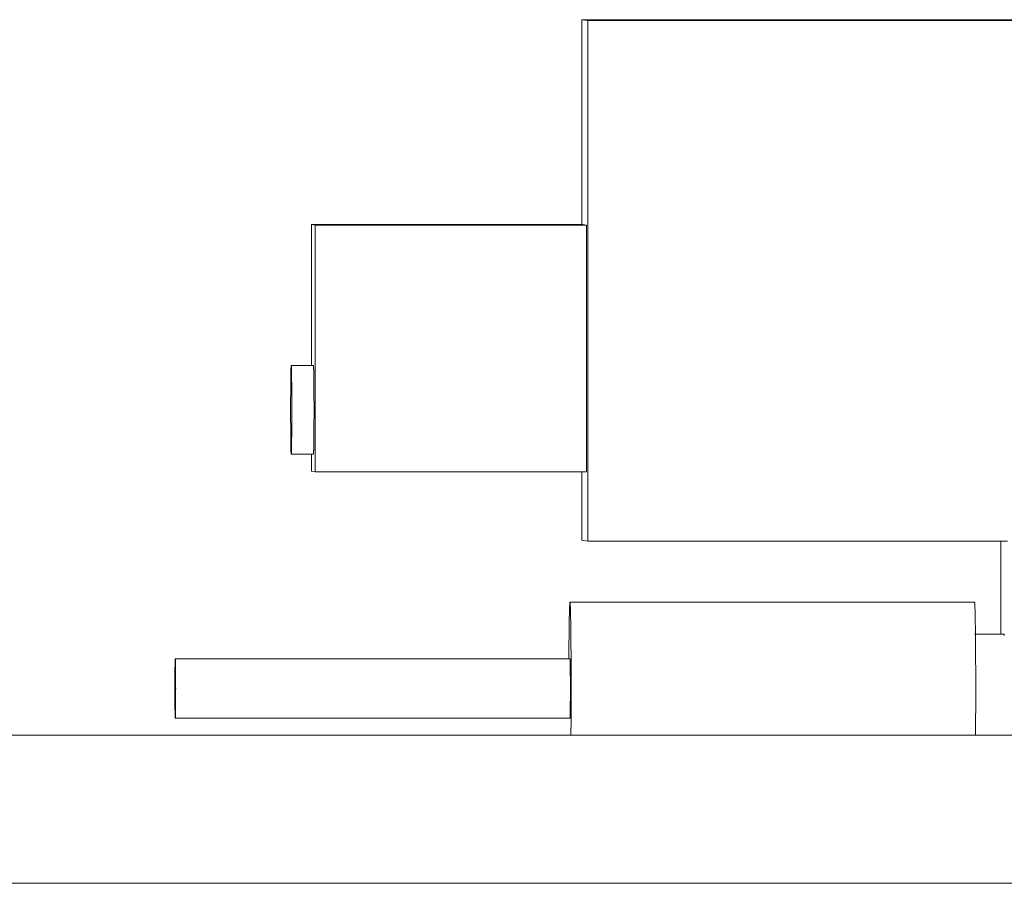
# Model space of a CAD drawing. Extents: x 0 to 59450, y 0 to 42050.
# Tile 299 of 304: x 51554 to 51754, y 37858 to 38033. Entities that reach past the tile are written whole.
import ezdxf

# ---------------------------------------------------------------- set-up
doc = ezdxf.new("R2010")
doc.units = 0
doc.header["$LTSCALE"] = 20
doc.header["$MEASUREMENT"] = 0
doc.layers.get('0').update_dxf_attribs({"linetype": 'CONTINUOUS'})

msp = doc.modelspace()

# ---------------------------------------------------------------- linework, layer by layer
at = {"color": 3, "linetype": 'Continuous', "lineweight": 13}
for p, q in [((51668.112, 37991.598), (51668.113, 38033.135)), ((51668.113, 38033.135), (51669.348, 38032.948)), ((51668.113, 38033.135), (51776.872, 38033.135)), ((51669.348, 38032.948), (51669.345, 37927.448)), ((51844.332, 38032.948), (51669.348, 38032.948)), ((51613.365, 37991.598), (51613.364, 37963.042)), ((51613.365, 37991.598), (51668.36, 37991.598)), ((51614.103, 37991.486), (51613.365, 37991.598)), ((51668.36, 37991.598), (51669.098, 37991.486)), ((51614.102, 37941.486), (51614.103, 37991.486)), ((51614.103, 37991.486), (51669.098, 37991.486)), ((51669.098, 37991.486), (51669.097, 37941.486)), ((51613.733, 37963.042), (51609.233, 37963.042)), ((51613.826, 37959.731), (51613.822, 37960.105)), ((51613.83, 37959.344), (51613.826, 37959.731)), ((51613.834, 37958.946), (51613.83, 37959.344)), ((51613.837, 37958.539), (51613.834, 37958.946)), ((51613.84, 37958.126), (51613.837, 37958.539)), ((51613.843, 37957.708), (51613.84, 37958.126)), ((51613.845, 37957.287), (51613.843, 37957.708)), ((51613.847, 37956.865), (51613.845, 37957.287)), ((51613.849, 37956.445), (51613.847, 37956.865)), ((51613.85, 37956.027), (51613.849, 37956.445)), ((51613.851, 37955.613), (51613.85, 37956.027)), ((51613.852, 37955.205), (51613.851, 37955.613)), ((51613.852, 37954.803), (51613.852, 37955.205)), ((51613.853, 37954.409), (51613.852, 37954.803)), ((51613.852, 37953.13), (51613.853, 37954.024)), ((51613.853, 37954.024), (51613.853, 37954.409)), ((51613.847, 37951.203), (51613.848, 37951.61)), ((51613.848, 37951.61), (51613.85, 37951.978)), ((51613.85, 37951.978), (51613.851, 37952.439)), ((51613.837, 37949.525), (51613.84, 37949.936)), ((51613.84, 37949.936), (51613.842, 37950.349)), ((51613.842, 37950.349), (51613.845, 37950.771)), ((51613.845, 37950.771), (51613.847, 37951.203)), ((51613.834, 37949.119), (51613.837, 37949.525)), ((51609.233, 37945.042), (51613.733, 37945.042)), ((51613.364, 37945.042), (51613.363, 37941.598)), ((51613.733, 37945.042), (51613.739, 37945.055)), ((51614.102, 37941.486), (51613.363, 37941.598)), ((51669.097, 37941.486), (51614.102, 37941.486)), ((51668.11, 37927.635), (51668.11, 37941.486)), ((51668.11, 37927.635), (51669.345, 37927.448)), ((51669.345, 37927.448), (51754.391, 37927.448)), ((51753.048, 37908.542), (51753.048, 37927.448)), ((51665.726, 37915.041), (51665.735, 37915.029)), ((51665.727, 37915.042), (51747.719, 37915.042)), ((51665.554, 37909.442), (51665.562, 37909.992)), ((51665.562, 37909.992), (51665.569, 37910.514)), ((51747.895, 37909.17), (51747.888, 37909.769)), ((51665.535, 37907.647), (51665.541, 37908.269)), ((51665.541, 37908.269), (51665.548, 37908.868)), ((51665.548, 37908.868), (51665.554, 37909.442)), ((51665.909, 37908.542), (51665.916, 37907.887)), ((51665.916, 37907.887), (51665.922, 37907.208)), ((51753.719, 37908.542), (51747.719, 37908.542)), ((51747.902, 37908.542), (51747.895, 37909.17)), ((51747.909, 37907.888), (51747.902, 37908.542)), ((51747.915, 37907.208), (51747.909, 37907.888)), ((51665.519, 37905.663), (51665.524, 37906.342)), ((51665.524, 37906.342), (51665.529, 37907.004)), ((51665.529, 37907.004), (51665.535, 37907.647)), ((51665.922, 37907.208), (51665.928, 37906.506)), ((51665.928, 37906.506), (51665.934, 37905.783)), ((51665.934, 37905.783), (51665.939, 37905.042)), ((51747.921, 37906.506), (51747.915, 37907.208)), ((51747.927, 37905.783), (51747.921, 37906.506)), ((51747.932, 37905.043), (51747.927, 37905.783)), ((51665.506, 37903.542), (51665.51, 37904.261)), ((51665.51, 37904.261), (51665.514, 37904.968)), ((51665.514, 37904.968), (51665.519, 37905.663)), ((51665.939, 37905.042), (51665.943, 37904.286)), ((51665.943, 37904.286), (51665.947, 37903.517)), ((51747.936, 37904.286), (51747.932, 37905.043)), ((51747.94, 37903.517), (51747.936, 37904.286)), ((51665.727, 37903.542), (51585.734, 37903.542)), ((51665.727, 37903.542), (51665.73, 37903.535)), ((51665.785, 37901.719), (51665.787, 37901.526)), ((51665.947, 37903.517), (51665.951, 37902.738)), ((51665.951, 37902.738), (51665.954, 37901.952)), ((51665.954, 37901.952), (51665.956, 37901.161)), ((51747.944, 37902.738), (51747.94, 37903.517)), ((51747.947, 37901.952), (51747.944, 37902.738)), ((51747.949, 37901.161), (51747.947, 37901.952)), ((51665.787, 37901.526), (51665.789, 37901.322)), ((51665.789, 37901.322), (51665.791, 37901.107)), ((51665.791, 37901.107), (51665.794, 37900.881)), ((51665.794, 37900.881), (51665.796, 37900.645)), ((51665.796, 37900.645), (51665.797, 37900.399)), ((51665.797, 37900.399), (51665.799, 37900.143)), ((51665.799, 37900.143), (51665.801, 37899.878)), ((51665.801, 37899.878), (51665.802, 37899.606)), ((51665.956, 37901.161), (51665.958, 37900.368)), ((51665.958, 37900.368), (51665.96, 37899.576)), ((51747.951, 37900.368), (51747.949, 37901.161)), ((51747.953, 37899.576), (51747.951, 37900.368)), ((51585.654, 37897.553), (51585.655, 37898.009)), ((51585.655, 37898.478), (51585.657, 37898.961)), ((51585.657, 37898.961), (51585.658, 37899.451)), ((51665.802, 37899.606), (51665.804, 37899.325)), ((51665.804, 37899.325), (51665.805, 37899.039)), ((51665.805, 37899.039), (51665.806, 37898.746)), ((51665.806, 37898.746), (51665.806, 37898.449)), ((51665.806, 37898.449), (51665.807, 37898.149)), ((51665.807, 37898.149), (51665.807, 37897.846)), ((51665.807, 37897.846), (51665.807, 37897.543)), ((51665.96, 37899.576), (51665.961, 37898.787)), ((51665.961, 37898.787), (51665.961, 37898.003)), ((51665.961, 37898.003), (51665.962, 37897.227)), ((51747.954, 37898.787), (51747.953, 37899.576)), ((51747.954, 37898.003), (51747.954, 37898.787)), ((51747.954, 37897.227), (51747.954, 37898.003)), ((51665.804, 37895.759), (51665.802, 37895.479)), ((51665.805, 37896.046), (51665.804, 37895.759)), ((51665.806, 37896.339), (51665.805, 37896.046)), ((51665.807, 37896.936), (51665.806, 37896.636)), ((51665.806, 37896.636), (51665.806, 37896.339)), ((51665.807, 37897.543), (51665.807, 37897.239)), ((51665.807, 37897.239), (51665.807, 37896.936)), ((51665.961, 37896.462), (51665.96, 37895.708)), ((51665.962, 37897.227), (51665.961, 37896.462)), ((51747.953, 37895.708), (51747.954, 37896.462)), ((51747.954, 37896.462), (51747.954, 37897.227)), ((51585.664, 37894.673), (51585.661, 37895.104)), ((51665.789, 37893.761), (51665.787, 37893.556)), ((51665.791, 37893.976), (51665.789, 37893.761)), ((51665.794, 37894.202), (51665.791, 37893.976)), ((51665.796, 37894.438), (51665.794, 37894.202)), ((51665.798, 37894.685), (51665.796, 37894.438)), ((51665.799, 37894.941), (51665.798, 37894.685)), ((51665.801, 37895.206), (51665.799, 37894.941)), ((51665.802, 37895.479), (51665.801, 37895.206)), ((51665.957, 37894.243), (51665.955, 37893.54)), ((51665.959, 37894.967), (51665.957, 37894.243)), ((51665.96, 37895.708), (51665.959, 37894.967)), ((51747.948, 37893.536), (51747.95, 37894.243)), ((51747.95, 37894.243), (51747.952, 37894.968)), ((51747.952, 37894.968), (51747.953, 37895.708)), ((51665.782, 37893.181), (51665.779, 37893.011)), ((51665.784, 37893.363), (51665.782, 37893.181)), ((51665.787, 37893.556), (51665.784, 37893.363)), ((51665.95, 37892.158), (51665.947, 37891.524)), ((51665.953, 37892.846), (51665.95, 37892.158)), ((51665.955, 37893.54), (51665.953, 37892.846)), ((51747.94, 37891.524), (51747.943, 37892.175)), ((51747.943, 37892.175), (51747.946, 37892.846)), ((51747.946, 37892.846), (51747.948, 37893.536)), ((51585.734, 37891.542), (51665.727, 37891.542)), ((51665.945, 37890.962), (51665.94, 37890.286)), ((51665.947, 37891.524), (51665.945, 37890.962)), ((51747.929, 37889.701), (51747.933, 37890.286)), ((51747.933, 37890.286), (51747.937, 37890.895)), ((51747.937, 37890.895), (51747.94, 37891.524)), ((51997.718, 37888.053), (48170.562, 37888.054)), ((51665.934, 37889.304), (51665.924, 37888.053)), ((51747.917, 37888.053), (51747.921, 37888.585)), ((51747.921, 37888.585), (51747.925, 37889.135)), ((51747.925, 37889.135), (51747.929, 37889.701)), ((48170.562, 37858.054), (51997.718, 37858.053))]:
    msp.add_line(p, q, dxfattribs=at)
for centre, radius, start, end in [((51611.62, 37962.671), 2.144, 7.27257, 9.90937), ((51610.324, 37962.542), 3.447, 4.82596, 6.67773), ((51600.066, 37961.961), 13.72, 3.12446, 3.64065), ((51549.627, 37960.11), 64.192, 2.19195, 2.32061), ((51576.107, 37961.161), 37.69, 1.86939, 2.13484), ((51568.712, 37960.856), 45.092, 1.6917, 1.94927), ((51538.789, 37960.078), 75.025, 1.43639, 1.61125), ((51505.534, 37959.333), 108.288, 1.25558, 1.38965), ((51483.039, 37958.931), 130.787, 1.09367, 1.21556), ((51453.494, 37958.355), 160.337, 0.99061, 1.09802), ((51414.097, 37957.769), 199.738, 0.87082, 0.96322), ((51373.554, 37957.148), 240.286, 0.79066, 0.87196), ((51333.547, 37956.732), 280.295, 0.68942, 0.76275), ((51107.351, 37953.487), 506.501, 359.88149, 359.95964), ((51429.505, 37950.07), 184.328, 359.12949, 359.235), ((51392.85, 37950.662), 220.988, 359.20832, 359.30091), ((51353.644, 37951.111), 260.196, 359.30731, 359.38921), ((51312.153, 37951.668), 301.691, 359.36743, 359.44058), ((51273.249, 37952.075), 340.597, 359.43603, 359.5027), ((51593.604, 37946.343), 20.184, 357.65288, 358.14893), ((51581.342, 37946.785), 32.455, 358.06925, 358.42419), ((51565.774, 37947.293), 48.031, 358.32853, 358.60027), ((51545.918, 37947.818), 67.893, 358.56678, 358.77988), ((51522.471, 37948.386), 91.347, 358.73697, 358.91075), ((51494.749, 37948.954), 119.075, 358.89121, 359.03518), ((51463.832, 37949.559), 149.997, 359.00293, 359.1254), ((51613.707, 37945.08), 0.0404, 321.57688, 379.14678), ((51613.174, 37945.183), 0.579, 351.08577, 357.58417), ((51611.453, 37945.368), 2.309, 354.78726, 357.06751), ((51608.108, 37945.616), 5.662, 356.29264, 357.506), ((51602.28, 37945.94), 11.499, 357.15953, 357.89128), ((51746.726, 37911.089), 81.132, 178.00893, 178.19177), ((51730.073, 37911.602), 64.471, 177.74637, 177.95026), ((51709.049, 37912.378), 43.433, 177.41249, 177.6792), ((51691.288, 37913.134), 25.656, 176.91749, 177.3076), ((51685.969, 37913.45), 20.328, 176.58594, 177.00133), ((51696.35, 37912.793), 30.729, 176.29334, 176.5158), ((51672.781, 37914.17), 7.122, 174.28761, 175.09366), ((51667.44, 37914.642), 1.762, 169.39197, 172.27022), ((51666.722, 37914.759), 1.035, 164.18756, 168.42644), ((51665.707, 37915.003), 0.0378, 343.75429, 403.09019), ((51665.336, 37914.903), 0.417, 3.84622, 12.37157), ((51664.174, 37914.725), 1.592, 4.2873, 7.42765), ((51661.937, 37914.489), 3.841, 3.58876, 5.30848), ((51657.909, 37914.153), 7.883, 3.14876, 4.19124), ((51651.751, 37913.763), 14.053, 2.64887, 3.35751), ((51642.684, 37913.264), 23.133, 2.34097, 2.84631), ((51630.826, 37912.722), 35.004, 2.04688, 2.43402), ((51614.794, 37912.077), 51.048, 1.82646, 2.12781), ((51595.22, 37911.389), 70.634, 1.6331, 1.87846), ((51746.286, 37914.689), 1.477, 10.18196, 13.81585), ((51745.381, 37914.558), 2.391, 6.88463, 9.43361), ((51738.479, 37913.999), 9.315, 4.48399, 5.21341), ((51708.72, 37912.425), 39.113, 3.16838, 3.37372), ((51721.686, 37913.155), 26.126, 2.76237, 3.14179), ((51714.968, 37912.8), 32.854, 2.45888, 2.81617), ((51692.666, 37911.937), 55.172, 2.11503, 2.36089), ((51666.427, 37911.058), 81.426, 1.86295, 2.05174), ((51645.758, 37910.459), 102.104, 1.65219, 1.82192), ((51962.126, 37906.196), 296.589, 178.89573, 178.98021), ((51915.191, 37907.128), 249.644, 178.8086, 178.90201), ((51871.995, 37907.937), 206.441, 178.67896, 178.78381), ((51835.192, 37908.722), 169.63, 178.54031, 178.65757), ((51800.138, 37909.596), 134.565, 178.39648, 178.53185), ((51769.869, 37910.406), 104.285, 178.21829, 178.37634), ((51570.332, 37910.621), 95.534, 1.46664, 1.6679), ((51541.606, 37909.835), 124.271, 1.31904, 1.48982), ((51506.588, 37908.95), 159.3, 1.20216, 1.34745), ((51467.777, 37908.105), 198.12, 1.08405, 1.21094), ((51422.114, 37907.175), 243.792, 0.98857, 1.09947), ((51617.159, 37909.661), 130.714, 1.49319, 1.64033), ((51580.035, 37908.814), 167.847, 1.32555, 1.45201), ((51537.322, 37907.81), 210.572, 1.21981, 1.32972), ((51492.86, 37907.024), 255.041, 1.08509, 1.18367), ((51441.111, 37906.029), 306.799, 0.99984, 1.08797), ((52069.666, 37904.527), 404.141, 179.08106, 179.15123), ((52014.876, 37905.416), 349.344, 179.00628, 179.08268), ((51373.193, 37906.266), 292.722, 0.90245, 1.00145), ((51317.418, 37905.342), 348.505, 0.82152, 0.90989), ((51259.38, 37904.459), 406.549, 0.74835, 0.82862), ((51195.166, 37903.599), 470.769, 0.67799, 0.75089), ((51385.418, 37905.179), 362.498, 0.9006, 0.98054), ((51323.569, 37904.197), 424.356, 0.82932, 0.9019), ((51260.06, 37903.427), 487.869, 0.74492, 0.81181), ((51130.07, 37902.712), 535.87, 0.62331, 0.69047), ((51751.13, 37908.091), 2.627, 7.22263, 9.85437), ((51749.543, 37907.928), 4.222, 4.85772, 6.70637), ((51802.808, 37898.962), 217.149, 179.25391, 179.36685), ((51753.405, 37899.535), 167.743, 179.09547, 179.23004), ((51707.257, 37900.174), 121.59, 178.88768, 179.05322), ((51667.688, 37900.845), 82.016, 178.60658, 178.81951), ((51636.026, 37901.535), 50.347, 178.22961, 178.51572), ((51612.695, 37902.187), 27.006, 177.66369, 178.08281), ((51597.717, 37902.704), 12.02, 176.54926, 177.21527), ((51589.452, 37903.135), 3.745, 174.22219, 175.52004), ((51586.214, 37903.401), 0.5, 163.74263, 167.14476), ((51585.699, 37903.517), 0.0421, 3.26699, 34.34286), ((51585.675, 37903.478), 0.0779, 339.22762, 392.44833), ((51584.181, 37903.299), 1.574, 1.45409, 5.5087), ((51579.771, 37903.01), 5.993, 1.71791, 3.14716), ((51571.316, 37902.617), 14.457, 1.56046, 2.26929), ((51558.141, 37902.159), 27.639, 1.34459, 1.76705), ((51541.883, 37901.717), 43.903, 1.11839, 1.42245), ((51517.072, 37901.131), 68.721, 0.97795, 1.20353), ((51483.492, 37900.492), 102.307, 0.84081, 1.01456), ((51453.062, 37900.027), 132.74, 0.69598, 0.84879), ((51665.71, 37903.521), 0.0244, 347.75783, 394.71384), ((51665.49, 37903.472), 0.248, 2.7915, 10.18924), ((51664.798, 37903.385), 0.946, 3.37159, 6.00508), ((51663.404, 37903.263), 2.344, 2.99941, 4.33278), ((51661.148, 37903.109), 4.605, 2.64734, 3.44998), ((51657.949, 37902.94), 7.809, 2.25898, 2.8032), ((51653.658, 37902.734), 12.104, 2.03788, 2.42969), ((51648.198, 37902.525), 17.568, 1.79138, 2.08807), ((51641.574, 37902.299), 24.197, 1.6035, 1.83545), ((51633.726, 37902.064), 32.047, 1.44444, 1.63112), ((51624.977, 37901.796), 40.801, 1.35454, 1.50996), ((51613.801, 37901.543), 51.98, 1.21316, 1.34293), ((51602.084, 37901.233), 63.701, 1.15496, 1.26874), ((51588.799, 37900.987), 76.988, 1.036, 1.13844), ((51571.827, 37900.628), 93.964, 0.9772, 1.06774), ((51557.465, 37900.463), 108.326, 0.85059, 0.93498), ((51540.157, 37900.125), 125.637, 0.81002, 0.88772), ((51521.152, 37899.774), 144.646, 0.77031, 0.84232), ((51986.902, 37897.643), 401.247, 179.67156, 179.74183), ((51945.943, 37897.901), 360.288, 179.59775, 179.67523), ((51902.344, 37898.054), 316.689, 179.48409, 179.57005), ((51855.779, 37898.461), 270.122, 179.38468, 179.4814), ((51412.058, 37899.408), 173.749, 0.60526, 0.7358), ((51369.525, 37898.957), 216.285, 0.48959, 0.6057), ((51320.733, 37898.526), 265.078, 0.38978, 0.49278), ((51276.601, 37898.107), 309.212, 0.31674, 0.41179), ((51230.045, 37897.846), 355.769, 0.22984, 0.31724), ((51977.382, 37897.671), 391.728, 179.88195, 179.95051), ((51194.043, 37897.713), 391.771, 0.14523, 0.22822), ((51162.272, 37897.575), 423.543, 0.07398, 0.15295), ((51144.946, 37897.524), 440.868, 0.00077, 0.07777), ((52393.557, 37898.342), 807.903, 180.05594, 180.131975), ((51897.435, 37896.883), 311.779, 180.07396, 180.2259), ((51193.398, 37897.474), 392.416, 359.67449, 359.75362), ((51164.498, 37897.444), 421.317, 359.77473, 359.85182), ((51144.736, 37897.585), 441.079, 359.84013, 359.91591), ((51137.79, 37897.531), 448.025, 359.92408, 359.99983), ((51877.17, 37896.679), 291.513, 180.20149, 180.30952), ((51838.206, 37896.496), 252.548, 180.41345, 180.51822), ((51763.024, 37895.667), 177.362, 180.47022, 180.62259), ((51733.391, 37895.303), 147.727, 180.60626, 180.77427), ((51367.662, 37896.145), 218.147, 359.28589, 359.3895), ((51323.649, 37896.561), 262.163, 359.40113, 359.49665), ((51275.351, 37896.992), 310.463, 359.49533, 359.58307), ((51233.357, 37897.146), 352.456, 359.60777, 359.691), ((51696.968, 37894.745), 111.299, 180.74034, 180.94213), ((51657.701, 37894.024), 72.026, 180.88206, 181.16223), ((51627.952, 37893.334), 42.27, 181.04626, 181.46332), ((51607.937, 37892.755), 22.246, 181.28734, 181.94085), ((51594.819, 37892.238), 9.119, 181.48753, 182.74078), ((51588.234, 37891.866), 2.524, 181.45567, 184.67628), ((51577.154, 37892.213), 8.614, 356.11024, 356.8376), ((51566.159, 37892.655), 19.617, 357.32037, 357.75138), ((51552.959, 37893.089), 32.824, 357.89897, 358.20802), ((51535.145, 37893.556), 50.643, 358.31009, 358.53877), ((51510.364, 37894.084), 75.431, 358.61819, 358.79396), ((51485.922, 37894.539), 99.876, 358.82781, 358.98213), ((51451.416, 37895.082), 134.387, 359.01207, 359.14369), ((51413.059, 37895.661), 172.748, 359.14199, 359.25891), ((51622.016, 37893.794), 43.78, 357.25728, 357.33945), ((51651.142, 37892.419), 14.621, 357.4244, 357.71269), ((51649.866, 37892.504), 15.9, 357.58742, 357.88626), ((51638.408, 37892.903), 27.364, 357.93615, 358.12631), ((51626.297, 37893.255), 39.48, 358.19106, 358.33262), ((51619.953, 37893.39), 45.825, 358.39467, 358.52471), ((51611.975, 37893.646), 53.808, 358.47107, 358.58862), ((51600.253, 37893.868), 65.532, 358.64665, 358.74956), ((51585.362, 37894.169), 80.426, 358.76678, 358.85697), ((51572.53, 37894.386), 93.26, 358.88085, 358.96549), ((51556.709, 37894.723), 109.084, 358.93879, 359.01685), ((51539.044, 37894.926), 126.75, 359.06176, 359.13397), ((51585.907, 37891.633), 0.191, 171.7532, 198.12926), ((51585.753, 37891.564), 0.0289, 160.13517, 227.15882), ((51585.482, 37891.649), 0.273, 337.01747, 341.33139), ((51583.141, 37891.869), 2.617, 353.25345, 354.73624), ((51664.802, 37891.728), 0.943, 348.60265, 351.59851), ((51664.411, 37891.776), 1.337, 352.01289, 354.27378), ((51660.292, 37892.063), 5.466, 355.58877, 356.17564), ((50910.568, 37895.122), 755.387, 359.55869, 359.633198)]:
    msp.add_arc(centre, radius, start, end, dxfattribs=at)
msp.add_ellipse((51609.233, 37954.042), major_axis=(0, 9), ratio=0.0134229, dxfattribs=at)

doc.saveas('drawing.dxf')
